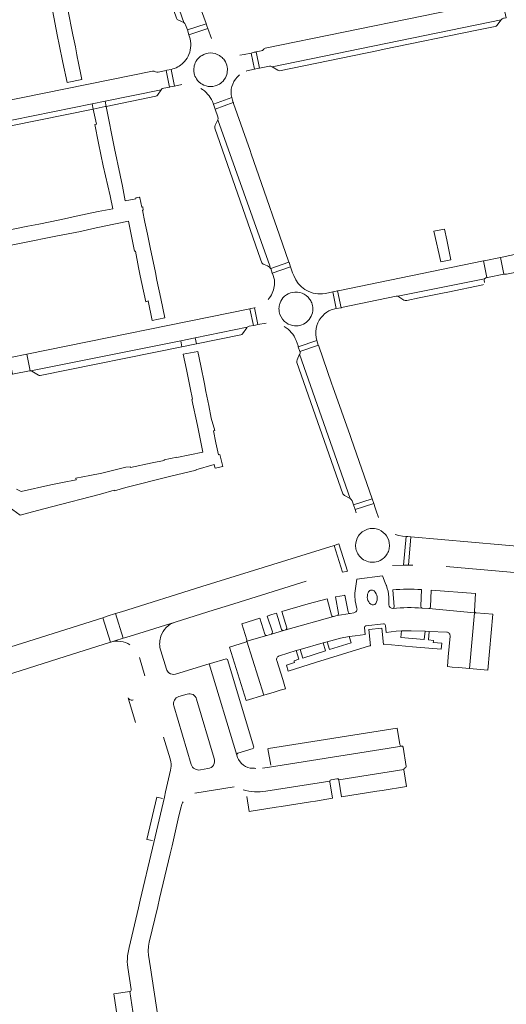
# Model space of a CAD drawing. Header units: metres. Extents: x 166325 to 190320, y 381923 to 404576.
# Tile 777 of 1056: x 176041 to 176171, y 396657 to 396920. Entities that reach past the tile are written whole.
import ezdxf

# ---------------------------------------------------------------- set-up
doc = ezdxf.new("R2010")
doc.units = ezdxf.units.M
for name, color, linetype, lineweight in [('B-WE-VH-VERHARDING_BETONSTRAATSTEEN-GV', 8, 'Continuous', 18), ('B-WE-VH-VERHARDING_GESLOTEN-GV', 8, 'Continuous', 18), ('B-WE-VH-VERHARDING_STRAATBAKSTEEN-GV', 8, 'Continuous', 18)]:
    doc.layers.add(name, color=color, linetype=linetype, lineweight=lineweight)

msp = doc.modelspace()

# ---------------------------------------------------------------- linework, layer by layer
at = {"layer": 'B-WE-VH-VERHARDING_BETONSTRAATSTEEN-GV', "flags": 128}
for points in [[(176091.004, 396919.097), (176090.974, 396919.181), (176089.158, 396924.317), (176088.863, 396925.167), (176085.513, 396934.798), (176084.23, 396938.466), (176080.585, 396948.961), (176080.261, 396949.892), (176076.108, 396961.739), (176071.181, 396959.997), (176071.997, 396957.759), (176072.037, 396957.304), (176071.922, 396956.913), (176085.03, 396919.452), (176085.32, 396919.178), (176085.513, 396918.855), (176085.979, 396917.466), (176085.982, 396917.458)], [(176071.922, 396956.913), (176071.288, 396955.492), (176071.164, 396955.139), (176071.233, 396954.711), (176083.097, 396920.623), (176083.293, 396920.292), (176083.626, 396920.059), (176085.03, 396919.452)], [(176170.1, 396925.535), (176169.619, 396925.436), (176106.764, 396912.556), (176106.527, 396912.477), (176106.381, 396912.308), (176106.067, 396912.009), (176105.734, 396911.886), (176104.381, 396911.595), (176105.272, 396907.256), (176107.925, 396907.815), (176108.277, 396907.77), (176108.632, 396907.632), (176169.829, 396920.133), (176169.969, 396920.27), (176170.152, 396920.443), (176170.435, 396920.577), (176170.602, 396920.611), (176171.189, 396920.73)], [(176091.004, 396919.097), (176085.982, 396917.458), (176086.405, 396916.196), (176091.448, 396917.842), (176091.2, 396918.542)], [(176163.361, 396917.376), (176168.275, 396918.385), (176168.521, 396918.448), (176168.704, 396918.642), (176169.829, 396920.133), (176108.632, 396907.632), (176110.201, 396906.691), (176110.396, 396906.592), (176110.644, 396906.554), (176137.096, 396911.984), (176138.148, 396912.2)], [(176105.272, 396907.256), (176104.381, 396911.595), (176104.286, 396911.575), (176103.876, 396911.487), (176103.02, 396911.303), (176103.91, 396906.969), (176105.09, 396907.218)], [(176078.994, 396901.446), (176079.251, 396901.802), (176079.693, 396901.927), (176081.172, 396902.217), (176080.332, 396906.65), (176078.214, 396906.199), (176077.809, 396906.148), (176077.427, 396906.286), (176077.078, 396906.412), (176076.701, 396906.42), (176001.601, 396891.192), (176002.608, 396885.982), (176060.525, 396897.707), (176064.012, 396898.413)], [(176080.485, 396906.683), (176080.332, 396906.65), (176081.172, 396902.217), (176081.273, 396902.237), (176082.512, 396902.48), (176081.668, 396906.935)], [(176077.584, 396899.738), (176077.801, 396899.826), (176077.999, 396900.004), (176078.994, 396901.446), (176064.012, 396898.413), (176064.258, 396897.035)], [(175999.577, 396883.916), (176002.605, 396884.53), (176060.771, 396896.328), (176060.525, 396897.707), (176002.608, 396885.982), (176002.32, 396885.924), (175999.306, 396885.313)], [(176064.012, 396898.413), (176060.525, 396897.707), (176060.771, 396896.328), (176063.987, 396896.98), (176064.258, 396897.035)], [(176098.052, 396898.686), (176097.823, 396899.407), (176092.931, 396897.644), (176092.966, 396897.547), (176093.113, 396897.138), (176093.409, 396896.315), (176098.255, 396898.061)], [(176098.255, 396898.061), (176093.409, 396896.315), (176093.419, 396896.288), (176094.157, 396894.236), (176094.195, 396893.798), (176094.092, 396893.417), (176107.998, 396854.443), (176108.238, 396853.728), (176108.249, 396853.696), (176113.13, 396855.398), (176109.794, 396864.964), (176109.469, 396865.894), (176107.215, 396872.359), (176105.809, 396876.39), (176103.031, 396884.357), (176102.728, 396885.227), (176098.328, 396897.845), (176098.29, 396897.953)], [(176094.092, 396893.417), (176093.405, 396892.013), (176093.306, 396891.627), (176093.356, 396891.228), (176105.564, 396856.172), (176105.921, 396855.209), (176106.059, 396855.02), (176106.265, 396854.863), (176106.51, 396854.776), (176107.393, 396854.378), (176107.647, 396854.254), (176107.969, 396854.021), (176108.238, 396853.728), (176107.998, 396854.443)], [(176113.552, 396854.187), (176113.148, 396855.345), (176113.13, 396855.398), (176108.249, 396853.696), (176108.657, 396852.48)], [(176127.046, 396843.225), (176127.144, 396843.245), (176141.784, 396846.266), (176142.198, 396846.265), (176165.398, 396850.972), (176165.788, 396851.207), (176166.003, 396851.25), (176165.108, 396855.716), (176126.295, 396847.76), (176126.124, 396847.725)], [(176169.652, 396856.646), (176165.3, 396855.755), (176165.108, 396855.716), (176166.003, 396851.25), (176166.214, 396851.292), (176170.551, 396852.162)], [(176127.046, 396843.225), (176126.124, 396847.725), (176125.786, 396847.656), (176124.85, 396847.464), (176125.773, 396842.962)], [(176043.98, 396826.348), (176044.149, 396826.326), (176084.239, 396834.404), (176088.104, 396835.183), (176101.981, 396837.979), (176102.115, 396838.083), (176102.537, 396838.239), (176103.623, 396838.454), (176102.643, 396842.961), (176043.058, 396830.799)], [(176103.937, 396843.225), (176102.963, 396843.026), (176102.643, 396842.961), (176103.623, 396838.454), (176104.217, 396838.572), (176104.851, 396838.698)], [(176100.309, 396835.96), (176100.536, 396836.049), (176100.711, 396836.199), (176101.873, 396837.823), (176101.981, 396837.979), (176088.104, 396835.183), (176088.399, 396833.546)], [(176084.535, 396832.762), (176084.239, 396834.404), (176044.149, 396826.326), (176044.398, 396826.226), (176046.171, 396825.16), (176046.402, 396825.076), (176046.63, 396825.078)], [(176088.104, 396835.183), (176084.239, 396834.404), (176084.535, 396832.762), (176088.399, 396833.546)], [(176120.546, 396834.469), (176115.622, 396832.8), (176116.066, 396831.535), (176120.989, 396833.204), (176120.975, 396833.245)], [(176039.29, 396825.427), (176039.365, 396825.442), (176039.659, 396825.502), (176043.794, 396826.334), (176043.98, 396826.348), (176043.058, 396830.799), (176038.758, 396829.922), (176038.438, 396829.856), (176038.375, 396829.843)], [(176115.985, 396830.76), (176115.316, 396829.277), (176115.243, 396828.913), (176115.264, 396828.594), (176127.539, 396793.463), (176127.767, 396793.157), (176127.987, 396792.973), (176129.459, 396792.245)], [(176135.794, 396790.874), (176135.372, 396792.081), (176130.415, 396790.478), (176130.834, 396789.27)], [(176145.038, 396774.431), (176145.715, 396781.982), (176144.862, 396782.058), (176144.459, 396782.094), (176143.769, 396774.397)], [(176125.179, 396779.688), (176127.402, 396772.551), (176128.407, 396772.727), (176128.764, 396772.803), (176126.485, 396780.091)], [(176063.383, 396760.356), (176030.226, 396749.883), (176011.764, 396744.148), (176013.789, 396737.453), (176053.336, 396750), (176065.404, 396753.775)], [(176066.796, 396761.434), (176064.578, 396760.734), (176063.383, 396760.356), (176065.404, 396753.775), (176065.537, 396753.817), (176066.634, 396754.159), (176068.821, 396754.843)], [(176070.593, 396660.409), (176066.318, 396659.779), (176068.223, 396647.264), (176072.453, 396647.937)]]:
    msp.add_lwpolyline(points, close=True, dxfattribs=at)
for points in [[(176242.602, 396867.411), (176241.67, 396872.246), (176240.085, 396871.925), (176209.432, 396865.716), (176175.285, 396858.627), (176174.249, 396857.589), (176170.148, 396856.748), (176169.652, 396856.646), (176170.551, 396852.162), (176170.747, 396852.201), (176171.076, 396852.217), (176171.242, 396852.147), (176182.136, 396854.42), (176182.643, 396855.216), (176182.908, 396855.535), (176183.249, 396855.7), (176185.589, 396856.177)], [(176165.428, 396849.942), (176165.294, 396850.538), (176165.398, 396850.972), (176142.198, 396846.265), (176142.513, 396846.151), (176143.873, 396845.276), (176144.226, 396845.122), (176144.647, 396845.115), (176147.962, 396845.819), (176154.148, 396847.107), (176155.565, 396847.402), (176164.984, 396849.363)], [(176164.984, 396849.363), (176165.15, 396849.396)], [(176037.355, 396790.575), (176041.341, 396787.722), (176045.956, 396788.974), (176049.668, 396789.981), (176062.73, 396793.339), (176066.457, 396794.473), (176066.531, 396794.231), (176069.532, 396795.144), (176081.172, 396798.079), (176088.332, 396799.762), (176088.289, 396799.895), (176093.117, 396801.291), (176093.353, 396800.532), (176093.411, 396800.352), (176095.418, 396800.725), (176094.633, 396803.941), (176094.278, 396803.868), (176093.62, 396807.051), (176092.952, 396810.283), (176093.358, 396810.367), (176092.346, 396813.717), (176091.696, 396817.062), (176090.942, 396820.79), (176090.529, 396822.83), (176089.543, 396827.699), (176088.763, 396831.526), (176084.891, 396830.786), (176085.714, 396826.722), (176086.746, 396821.775), (176087.38, 396818.734), (176087.18, 396818.692), (176088.665, 396811.692), (176090.143, 396804.603), (176083.196, 396803.151), (176083.175, 396803.25), (176079.754, 396802.56), (176079.794, 396802.365), (176076.597, 396801.714), (176070.812, 396800.535), (176070.775, 396800.717), (176069.547, 396800.588), (176063.138, 396798.994), (176059.933, 396798.321), (176056.203, 396797.648), (176056.249, 396797.199), (176052.652, 396796.532), (176049.515, 396795.893), (176041.546, 396794.098), (176040.307, 396794.74)], [(176129.448, 396809.02), (176124.896, 396822.041), (176124.632, 396822.796), (176120.989, 396833.204), (176116.066, 396831.535)], [(176116.013, 396830.81), (176115.985, 396830.76), (176129.459, 396792.245), (176129.792, 396791.955), (176130.018, 396791.624), (176130.415, 396790.478), (176135.372, 396792.081), (176129.713, 396808.265), (176129.448, 396809.02)], [(176136.467, 396788.949), (176136.005, 396790.27), (176135.966, 396790.383), (176135.794, 396790.874), (176130.834, 396789.27), (176131.134, 396788.403)], [(176137.091, 396787.163), (176136.467, 396788.949)], [(176132.127, 396782.727), (176132.068, 396782.661)], [(176140.804, 396774.319), (176143.769, 396774.397), (176144.459, 396782.094), (176143.49, 396782.18), (176142.488, 396782.338), (176141.517, 396782.631)], [(176210.835, 396776.205), (176210.334, 396776.249), (176201.985, 396776.99), (176197.493, 396777.388), (176191.349, 396777.934), (176189.201, 396778.124), (176186.141, 396778.396), (176183.452, 396778.634), (176182.273, 396778.739), (176178.132, 396779.106), (176145.715, 396781.982), (176145.038, 396774.431), (176146.224, 396774.434)], [(176127.402, 396772.551), (176125.179, 396779.688), (176089.815, 396768.705), (176068.394, 396761.939), (176066.796, 396761.434), (176068.821, 396754.843), (176070.453, 396755.354), (176082.687, 396759.18), (176093.165, 396762.457), (176096.983, 396763.651), (176117.71, 396770.134)], [(176126.485, 396780.091), (176128.764, 396772.803)], [(176155.149, 396774.059), (176209.713, 396769.231), (176210.272, 396769.181), (176210.835, 396776.205)], [(176139.181, 396768.931), (176139.125, 396769.084), (176138.886, 396769.672), (176138.161, 396771.547), (176131.302, 396770.648), (176130.749, 396766.892)], [(176123.341, 396765.41), (176118.229, 396764.021), (176111.234, 396761.967), (176112.548, 396757.669)], [(176124.488, 396761.032), (176123.341, 396765.41)], [(176128.062, 396766.334), (176127.869, 396766.295), (176125.593, 396765.89), (176126.342, 396761.485)], [(176128.972, 396761.891), (176128.062, 396766.334)], [(176139.832, 396763.824), (176139.797, 396765.822)], [(176140.849, 396767.793), (176141.283, 396763.284)], [(176148.404, 396763.401), (176148.527, 396767.871)], [(176163.024, 396766.792), (176151.137, 396767.704), (176150.999, 396763.269)], [(176162.711, 396762.132), (176163.024, 396766.792)], [(176130.86, 396764.816), (176131.306, 396762.835)], [(176162.685, 396761.66), (176150.539, 396762.839), (176148.822, 396762.921), (176148.752, 396762.926)], [(176150.539, 396762.839), (176162.685, 396761.66), (176161.359, 396746.741), (176166.319, 396746.296), (176167.647, 396761.253), (176163.141, 396761.622)], [(176106.652, 396755.921), (176105.307, 396760.194), (176100.534, 396758.747), (176101.863, 396754.392)], [(176130.492, 396761.684), (176129.512, 396761.516), (176125.997, 396760.924), (176125.008, 396760.699), (176112.256, 396757.111), (176111.658, 396756.936), (176108.445, 396755.971), (176107.235, 396755.608), (176101.916, 396754.046), (176106.404, 396739.606), (176109.164, 396740.431), (176110.814, 396740.936), (176112.195, 396741.363), (176111.452, 396743.786), (176109.879, 396748.914)], [(176109.793, 396761.541), (176108.546, 396761.16), (176107.274, 396760.771), (176108.716, 396756.558)], [(176111.122, 396757.229), (176109.793, 396761.541)], [(176112.256, 396757.111), (176125.008, 396760.699)], [(176125.997, 396760.924), (176129.512, 396761.516)], [(176156.181, 396755.386), (176155.703, 396749.897), (176155.476, 396747.296), (176156.722, 396747.167), (176158.428, 396747.034), (176161.359, 396746.741), (176162.685, 396761.66)], [(176110.561, 396750.16), (176115.031, 396751.545), (176116.118, 396751.847), (176122.266, 396753.627), (176123.333, 396753.939), (176126.911, 396754.846), (176129.253, 396755.279), (176130.829, 396755.509), (176133.528, 396755.836), (176133.313, 396757.699)], [(176133.313, 396757.699), (176133.528, 396755.836), (176130.829, 396755.509), (176129.253, 396755.279), (176129.75, 396753.613), (176123.996, 396751.815), (176123.333, 396753.939), (176122.266, 396753.627), (176122.905, 396751.514), (176116.813, 396749.572), (176116.118, 396751.847), (176115.031, 396751.545), (176115.76, 396749.247), (176114.508, 396748.861), (176114.555, 396748.639), (176114.649, 396748.333), (176112.436, 396747.652), (176112.932, 396746.056), (176120.265, 396748.338), (176127.426, 396750.567), (176134.632, 396752.809), (176134.912, 396752.847), (176134.44, 396757.213), (176137.927, 396757.58), (176138.399, 396753.199), (176138.678, 396753.243), (176146.183, 396752.577), (176153.833, 396751.898), (176153.984, 396753.548), (176151.701, 396753.757)], [(176138.422, 396758.689), (176133.718, 396758.212)], [(176138.91, 396758.283), (176139.139, 396756.398), (176141.814, 396756.724), (176143.196, 396756.855), (176145.783, 396756.861), (176149.514, 396756.757), (176150.619, 396756.7), (176155.302, 396756.523)], [(176151.701, 396753.757), (176151.724, 396754.073), (176151.735, 396754.292), (176150.432, 396754.419), (176150.619, 396756.7), (176149.514, 396756.757), (176149.308, 396754.527), (176143.026, 396755.071), (176143.196, 396756.855), (176141.814, 396756.724), (176139.139, 396756.398), (176138.91, 396758.283)], [(176101.916, 396754.046), (176107.235, 396755.608)], [(176108.445, 396755.971), (176111.658, 396756.936)], [(176101.551, 396753.839), (176097.208, 396752.487), (176101.655, 396738.17), (176106.404, 396739.606), (176101.916, 396754.046)], [(176096.327, 396749.368), (176092.121, 396748.097), (176091.77, 396747.99), (176099.201, 396723.639)], [(176103.701, 396725.777), (176096.698, 396749.148)], [(176142.763, 396726.415), (176142.089, 396730.84), (176107.647, 396725.348), (176107.514, 396725.327), (176108.276, 396720.888)], [(176107.939, 396720.384), (176143.283, 396726.038)], [(176099.501, 396724.154), (176103.528, 396725.369)], [(176126.475, 396716.922), (176127.191, 396712.452), (176136.634, 396713.968), (176138.021, 396714.186), (176144.529, 396715.207), (176143.813, 396719.676)], [(176101.862, 396712.575), (176102.501, 396708.527), (176109.68, 396709.682), (176111.09, 396709.904), (176118.875, 396711.13), (176120.264, 396711.347), (176124.757, 396712.061), (176124.023, 396716.507)], [(176124.022, 396716.671), (176106.937, 396713.958)], [(176079.295, 396712.046), (176077.848, 396712.403), (176075.183, 396701.082), (176076.626, 396700.77)], [(176076.982, 396700.241), (176079.85, 396712.383)]]:
    msp.add_lwpolyline(points, dxfattribs=at)
at = {"layer": 'B-WE-VH-VERHARDING_BETONSTRAATSTEEN-GV'}
for points in [[(176116.103, 396831.389, -0.1624508), (176116.013, 396830.81)], [(176134.862, 396784.158, 0.176042), (176132.127, 396782.727)], [(176134.862, 396784.158, -0.0866045), (176136.422, 396784.095)], [(176138.86, 396782.661, 0.1606855), (176136.422, 396784.095)], [(176130.943, 396779.677, -0.1521462), (176131.743, 396782.245)], [(176132.068, 396782.661, 0.0293906), (176131.743, 396782.245)], [(176138.86, 396782.661, -0.0293906), (176139.185, 396782.245)], [(176139.985, 396779.677, 0.1521462), (176139.185, 396782.245)], [(176131.121, 396778.42, -0.0702886), (176130.943, 396779.677)], [(176139.985, 396779.677, -0.0702886), (176139.807, 396778.42)], [(176131.121, 396778.42, 0.0765158), (176131.706, 396777.163)], [(176134.862, 396775.196, -0.2149763), (176131.706, 396777.163)], [(176136.422, 396775.259, 0.1245042), (176138.407, 396776.245)], [(176139.222, 396777.163, -0.0677204), (176138.407, 396776.245)], [(176139.222, 396777.163, 0.0765158), (176139.807, 396778.42)], [(176136.422, 396775.259, -0.0866045), (176134.862, 396775.196)], [(176139.797, 396765.822, 0.0739438), (176139.181, 396768.931)], [(176130.749, 396766.892, 0.0601944), (176130.86, 396764.816)], [(176134.971, 396763.933, -0.3220655), (176134.29, 396767.016)], [(176134.29, 396767.016, -0.5332566), (176135.884, 396767.496)], [(176135.884, 396767.496, -0.3457161), (176136.356, 396764.187)], [(176148.527, 396767.871, 0.0367272), (176140.849, 396767.793)], [(176131.306, 396762.835, -0.4278855), (176130.492, 396761.684)], [(176136.356, 396764.187, -0.4043705), (176134.971, 396763.933)], [(176140.928, 396762.831, -0.4063943), (176139.832, 396763.824)], [(176141.283, 396763.284, -0.3590335), (176140.928, 396762.831)], [(176140.928, 396762.831, -0.0392387), (176148.752, 396762.926)], [(176148.752, 396762.926, -0.4045466), (176148.404, 396763.401)], [(176150.999, 396763.269, -0.3707445), (176150.539, 396762.839)], [(176125.008, 396760.699, -0.4281429), (176124.488, 396761.032)], [(176126.342, 396761.485, -0.3906296), (176125.997, 396760.924)], [(176129.512, 396761.516, -0.3860496), (176128.972, 396761.891)], [(176163.141, 396761.622, -0.4191911), (176162.711, 396762.132)], [(176112.548, 396757.669, -0.4119226), (176112.256, 396757.111)], [(176133.313, 396757.699, -0.4074074), (176133.718, 396758.212)], [(176138.91, 396758.283, 0.4764014), (176138.422, 396758.689)], [(176107.235, 396755.608, -0.4063464), (176106.652, 396755.921)], [(176108.716, 396756.558, -0.3563792), (176108.445, 396755.971)], [(176111.658, 396756.936, -0.3941742), (176111.122, 396757.229)], [(176155.302, 396756.523, -0.4285358), (176156.181, 396755.386)], [(176101.863, 396754.392, -0.4309385), (176101.551, 396753.839)], [(176109.879, 396748.914, -0.4398247), (176110.561, 396750.16)], [(176096.698, 396749.148, 0.2485045), (176096.327, 396749.368)], [(176143.283, 396726.038, -0.4041904), (176142.763, 396726.415)], [(176099.201, 396723.639, -0.3812799), (176099.501, 396724.154)], [(176103.528, 396725.369, 0.3884587), (176103.701, 396725.777)], [(176143.813, 396719.676, -0.0702741), (176143.81, 396719.804)], [(176124.023, 396716.507, -0.09146), (176124.022, 396716.671)], [(176126.449, 396717.039, -0.0705952), (176126.475, 396716.922)], [(176106.937, 396713.958, -0.1148545), (176100.912, 396714.35)]]:
    msp.add_lwpolyline(points, format="xyb", dxfattribs=at)
at = {"layer": 'B-WE-VH-VERHARDING_GESLOTEN-GV', "flags": 128}
msp.add_lwpolyline([(176034.473, 396859.024), (176042.003, 396860.537), (176050.791, 396862.304), (176057.4, 396863.633), (176060.795, 396864.393), (176063.786, 396865.012), (176070.226, 396866.345), (176071.885, 396858.332), (176072.081, 396858.352), (176072.959, 396854.01), (176073.397, 396851.716), (176073.816, 396849.7), (176074.839, 396844.83), (176075.51, 396845.012), (176076.538, 396839.775), (176079.977, 396840.474), (176078.896, 396845.646), (176077.852, 396850.605), (176077.443, 396852.601), (176076.039, 396859.321), (176075.299, 396862.862), (176074.631, 396866.06), (176073.963, 396869.258), (176074.209, 396869.309), (176074.06, 396870.155), (176073.805, 396870.099), (176073.259, 396872.567), (176073.106, 396872.785), (176072.192, 396872.572), (176072.253, 396872.292), (176069.339, 396871.756), (176068.617, 396875.693), (176068.009, 396878.67), (176066.55, 396885.814), (176064.258, 396897.035), (176063.987, 396896.98), (176060.771, 396896.328), (176061.694, 396892.312), (176061.233, 396892.195), (176062.253, 396887.231), (176063.491, 396881.174), (176065.349, 396873.153), (176066.027, 396869.689), (176062.183, 396868.912), (176059.234, 396868.295), (176056.285, 396867.678), (176053.98, 396867.187), (176051.862, 396866.752), (176046.297, 396865.567), (176043.357, 396864.973), (176037.756, 396863.832)], dxfattribs=at)
at = {"layer": 'B-WE-VH-VERHARDING_STRAATBAKSTEEN-GV', "flags": 128}
for points in [[(176049.918, 396922.727), (176051.297, 396915.705), (176051.729, 396913.605), (176052.72, 396908.799), (176053.855, 396903.425), (176057.797, 396904.234), (176056.737, 396909.44), (176056.663, 396909.833), (176056.468, 396910.862), (176056.07, 396912.968), (176055.405, 396916.16), (176054.003, 396922.894)], [(176092.399, 396915.15), (176091.448, 396917.842), (176086.405, 396916.196), (176086.558, 396915.648)], [(176101.731, 396906.487), (176101.918, 396906.549), (176103.91, 396906.969), (176103.02, 396911.303), (176101.183, 396910.908), (176099.988, 396910.719)], [(176087.76, 396907.547), (176087.833, 396907.902)], [(176088.554, 396909.452), (176088.491, 396909.363)], [(176082.125, 396907.032), (176081.668, 396906.935), (176082.512, 396902.48), (176084.542, 396902.879)], [(176099.274, 396904.876), (176099.897, 396905.462)], [(176092.689, 396898.316), (176092.931, 396897.644), (176097.823, 396899.407)], [(176114.446, 396851.849), (176114.119, 396852.561), (176113.647, 396853.914), (176113.552, 396854.187), (176108.657, 396852.48)], [(176108.657, 396852.48), (176108.707, 396852.324), (176109.242, 396850.649)], [(176123.797, 396842.374), (176124.436, 396842.686), (176125.773, 396842.962), (176124.85, 396847.464), (176122.873, 396847.059), (176122.085, 396846.942)], [(176111.892, 396846.187), (176111.981, 396846.269)], [(176104.073, 396843.253), (176103.937, 396843.225), (176104.851, 396838.698), (176106.998, 396839.123)], [(176110.466, 396842.892), (176110.467, 396842.99)], [(176119.508, 396842.99), (176119.509, 396842.892)], [(176111.981, 396839.514), (176111.892, 396839.596)], [(176115.026, 396834.451), (176115.555, 396832.99), (176115.622, 396832.8), (176120.546, 396834.469), (176120.537, 396834.495)], [(176082.687, 396759.18), (176070.453, 396755.354), (176068.821, 396754.843), (176066.634, 396754.159), (176065.537, 396753.817)], [(176073.171, 396749.71), (176074.657, 396744.838)], [(176080.388, 396746.594), (176078.868, 396751.492)], [(176099.201, 396723.639), (176091.77, 396747.99), (176082.847, 396745.266)], [(176083.71, 396739.246), (176085.965, 396739.911)], [(176070.184, 396738.917), (176070.382, 396738.289), (176072.154, 396732.295)], [(176087.008, 396721.108), (176082.37, 396736.754)], [(176088.434, 396738.577), (176093.167, 396722.695)], [(176079.629, 396728.382), (176081.361, 396722.656), (176081.569, 396721.835)], [(176143.298, 396726.04), (176143.283, 396726.038), (176107.939, 396720.384), (176106.074, 396720.145)], [(176144.478, 396720.536), (176143.634, 396725.78)], [(176081.519, 396719.565), (176080.182, 396713.829), (176079.85, 396712.383), (176076.982, 396700.241), (176076.64, 396698.771), (176073.367, 396684.827), (176072.947, 396682.792), (176070.407, 396672.173), (176070.011, 396669.94)], [(176091.46, 396720.034), (176089.454, 396719.687)], [(176126.449, 396717.039), (176143.81, 396719.804)], [(176124.42, 396717.025), (176125.954, 396717.28)], [(176087.971, 396713.437), (176098.453, 396715.099)], [(176078.124, 396653.82), (176076.112, 396666.784), (176075.557, 396670.177), (176075.491, 396671.179), (176075.578, 396672.554), (176075.81, 396673.63), (176078.083, 396683.185), (176078.579, 396685.278), (176081.391, 396697.232), (176081.88, 396699.336), (176083.715, 396707.38), (176084.324, 396709.802)], [(176070.049, 396666.845), (176070.961, 396660.925)], [(176070.593, 396660.409), (176072.453, 396647.937)]]:
    msp.add_lwpolyline(points, dxfattribs=at)
at = {"layer": 'B-WE-VH-VERHARDING_STRAATBAKSTEEN-GV'}
for points in [[(176086.558, 396915.648, -0.1797317), (176086.398, 396910.93)], [(176086.398, 396910.93, -0.0834868), (176085.213, 396909.025)], [(176088.994, 396909.971, -0.0643982), (176089.897, 396910.678)], [(176089.897, 396910.678, -0.1309926), (176092.125, 396911.308)], [(176092.125, 396911.308, -0.1421898), (176094.542, 396910.643)], [(176094.542, 396910.643, -0.033965), (176095.03, 396910.296)], [(176095.03, 396910.296, -0.0710098), (176095.89, 396909.363)], [(176085.213, 396909.025, -0.1383382), (176082.125, 396907.032)], [(176087.7, 396906.818, -0.0412118), (176087.76, 396907.547)], [(176088.491, 396909.363, 0.0897214), (176087.833, 396907.902)], [(176088.554, 396909.452, -0.0382372), (176088.994, 396909.971)], [(176095.89, 396909.363, -0.1105094), (176096.621, 396907.547)], [(176096.681, 396906.818, 0.0412118), (176096.621, 396907.547)], [(176087.7, 396906.818, 0.0613941), (176087.833, 396905.733)], [(176088.021, 396905.15, -0.0345812), (176087.833, 396905.733)], [(176088.021, 396905.15, 0.1000794), (176088.994, 396903.664)], [(176095.123, 396903.417, 0.1203317), (176096.36, 396905.15)], [(176096.681, 396906.818, -0.0954797), (176096.36, 396905.15)], [(176089.258, 396903.417, -0.0214377), (176088.994, 396903.664)], [(176089.258, 396903.417, 0.0444444), (176089.897, 396902.957)], [(176089.897, 396902.957, 0.1309926), (176092.125, 396902.327)], [(176092.125, 396902.327, 0.1421898), (176094.542, 396902.992)], [(176094.542, 396902.992, 0.0403336), (176095.123, 396903.417)], [(176097.823, 396899.407, -0.2481697), (176099.274, 396904.876)], [(176089.554, 396901.858, -0.1562026), (176092.689, 396898.316)], [(176109.242, 396850.649, -0.1299776), (176108.659, 396847.134)], [(176122.085, 396846.942, -0.3451482), (176114.446, 396851.849)], [(176108.659, 396847.134, -0.0744872), (176107.555, 396845.409)], [(176111.981, 396846.269, -0.131423), (176114.073, 396847.32)], [(176114.073, 396847.32, -0.2958079), (176118.657, 396845.533)], [(176110.537, 396843.69, -0.0462026), (176110.76, 396844.495)], [(176111.892, 396846.187, 0.1141678), (176110.76, 396844.495)], [(176119.215, 396844.495, 0.0654007), (176118.657, 396845.533)], [(176119.215, 396844.495, -0.0854509), (176119.508, 396842.99)], [(176110.485, 396842.48, -0.0224726), (176110.466, 396842.892)], [(176110.467, 396842.99, -0.0393229), (176110.537, 396843.69)], [(176110.537, 396842.093, -0.0220126), (176110.485, 396842.48)], [(176110.537, 396842.093, 0.1611632), (176111.892, 396839.596)], [(176119.509, 396842.892, -0.4751608), (176114.073, 396838.463)], [(176121.696, 396840.568, -0.0913753), (176123.797, 396842.374)], [(176111.981, 396839.514, 0.131423), (176114.073, 396838.463)], [(176120.537, 396834.495, -0.238929), (176121.696, 396840.568)], [(176111.856, 396838.205, -0.1715747), (176115.026, 396834.451)], [(176078.903, 396755.383, -0.2330823), (176082.687, 396759.18)], [(176078.718, 396752.054, -0.1358492), (176078.903, 396755.383)], [(176065.537, 396753.817, -0.218757), (176070.611, 396753.103)], [(176078.868, 396751.492, -0.0250278), (176078.718, 396752.054)], [(176081.058, 396745.625, -0.1506952), (176080.388, 396746.594)], [(176082.847, 396745.266, -0.2405901), (176081.058, 396745.625)], [(176082.37, 396736.754, -0.4202895), (176083.71, 396739.246)], [(176085.965, 396739.911, -0.4462651), (176088.434, 396738.577)], [(176071.539, 396738.397, -0.4504078), (176070.184, 396738.917)], [(176143.634, 396725.78, 0.3992555), (176143.298, 396726.04)], [(176102.79, 396720.15, -0.2921745), (176099.201, 396723.639)], [(176081.569, 396721.835, -0.0872212), (176081.519, 396719.565)], [(176089.454, 396719.687, -0.399501), (176087.008, 396721.108)], [(176093.167, 396722.695, -0.4775834), (176091.46, 396720.034)], [(176104.299, 396720.08, -0.0186075), (176102.79, 396720.15)], [(176143.81, 396719.804, -0.340197), (176144.198, 396720.2)], [(176144.198, 396720.2, 0.3635832), (176144.478, 396720.536)], [(176124.022, 396716.671, -0.3439049), (176124.42, 396717.025)], [(176125.954, 396717.28, -0.3971205), (176126.449, 396717.039)], [(176084.324, 396709.802, -0.0822806), (176084.856, 396711.169)], [(176070.011, 396669.94, 0.0620381), (176070.049, 396666.845)], [(176070.961, 396660.925, -0.472854), (176070.593, 396660.409)]]:
    msp.add_lwpolyline(points, format="xyb", dxfattribs=at)
at = {"layer": 'B-WE-VH-VERHARDING_STRAATBAKSTEEN-GV', "flags": 128}
msp.add_lwpolyline([(176155.317, 396861.33), (176154.72, 396864.252), (176151.889, 396863.72), (176153.69, 396855.454), (176156.38, 396856.007)], close=True, dxfattribs=at)

doc.saveas('drawing.dxf')
